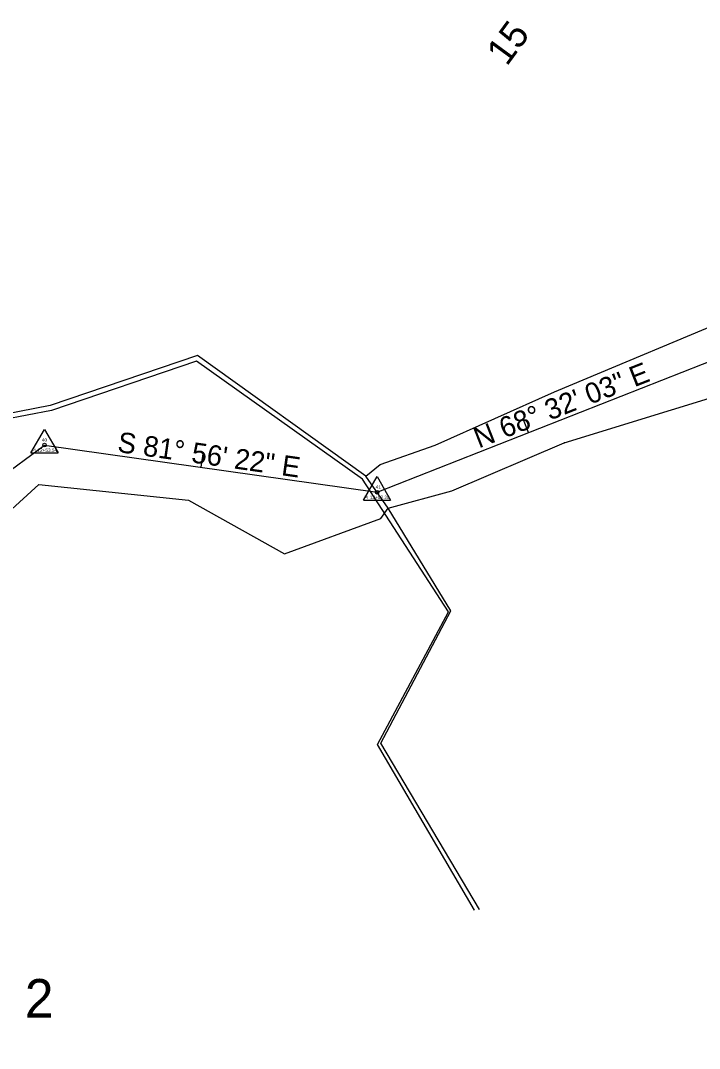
# Model space of a CAD drawing. Extents: x 2519952 to 2531965, y 848341 to 887632.
# Drawn here: x 2529746.6 to 2529946, y 858716.5 to 859018.2 of the extents above; entities that cross this region are included whole.
import ezdxf

# ---------------------------------------------------------------- set-up
doc = ezdxf.new("R2010")
doc.units = 0
for name, color, linetype in [('RD_EX_DV_Prop', 7, 'Continuous'), ('RD_EX_DV_TX_Prop', 7, 'Continuous'), ('RD_EX_H2O', 7, 'Continuous'), ('RD_EX_Misc', 7, 'Continuous'), ('RD_HC_Cl', 7, 'Continuous'), ('RD_HC_Data', 7, 'Continuous'), ('RD_HC_Data_Tic', 7, 'Continuous'), ('RD_HC_TX_Sta50', 7, 'Continuous'), ('RD_HC_txCode', 7, 'Continuous'), ('RD_SMD_Locator', 7, 'Continuous')]:
    doc.layers.add(name, color=color, linetype=linetype)

msp = doc.modelspace()

# ---------------------------------------------------------------- linework, layer by layer
at = {"layer": 'RD_EX_DV_Prop'}
for p, q in [((2529851.36, 858879.78), (2529964.51, 858924.27)), ((2529698.78, 858853.18), (2529753.68, 858893.61)), ((2529753.68, 858893.61), (2529851.36, 858879.78))]:
    msp.add_line(p, q, dxfattribs=at)
at = {"layer": 'RD_EX_H2O'}
for points in [[(2529848.04, 858884.51), (2529852.23, 858887.89), (2529868.45, 858893.6), (2529903.5, 858909.2), (2529960.5, 858933.1), (2530004.51, 858997.62)], [(2529660.35, 858702.78), (2529705.37, 858746.88), (2529673.55, 858769.99), (2529665.93, 858788.88), (2529707.63, 858841.69), (2529752.01, 858882.03), (2529795.97, 858877.42), (2529824.18, 858861.72), (2529852.5, 858872.04), (2529854.64, 858875.12), (2529873.35, 858880.23), (2529906.35, 858894.26), (2529969.35, 858913.62), (2530014.91, 858974.54)], [(2529879.97, 858757.1), (2529851.49, 858805.73), (2529872.34, 858844.67), (2529847.07, 858883.58), (2529798.37, 858918.25), (2529755.73, 858903.77), (2529719.95, 858896.96), (2529690.1, 858864.05), (2529665.44, 858872.19), (2529645.78, 858850.75), (2529642.05, 858798.56)]]:
    msp.add_lwpolyline(points, dxfattribs=at)
at = {"layer": 'RD_EX_Misc'}
msp.add_lwpolyline([(2529881.42, 858757.3), (2529852.42, 858806.1), (2529873.06, 858845.01), (2529854.64, 858875.12), (2529848.04, 858884.51), (2529798.65, 858919.93), (2529755.36, 858905.22), (2529719.25, 858898.19), (2529689.98, 858864.62), (2529665.08, 858874.46), (2529642.77, 858853.88), (2529636.5, 858801.23)], dxfattribs=at)
at = {"layer": 'RD_HC_Cl'}
for p, q in [((2529851.36, 858879.78), (2529964.51, 858924.27)), ((2529698.78, 858853.18), (2529753.68, 858893.61)), ((2529753.68, 858893.61), (2529851.36, 858879.78))]:
    msp.add_line(p, q, dxfattribs=at)
at = {"layer": 'RD_HC_Data'}
for p, q in [((2529749.71, 858891.32), (2529753.68, 858898.2)), ((2529753.68, 858898.2), (2529757.65, 858891.32)), ((2529749.71, 858891.32), (2529757.65, 858891.32)), ((2529847.39, 858877.49), (2529851.37, 858884.37)), ((2529851.37, 858884.37), (2529855.33, 858877.49)), ((2529847.39, 858877.49), (2529855.33, 858877.49))]:
    msp.add_line(p, q, dxfattribs=at)
for centre in [(2529753.68, 858893.61), (2529851.36, 858879.78)]:
    msp.add_circle(centre, 0.529, dxfattribs=at)
at = {"layer": 'RD_HC_Data_Tic'}
for p, q in [((2529895.84, 858897.27), (2529894.38, 858900.99)), ((2529799.68, 858887.1), (2529800.24, 858891.06))]:
    msp.add_line(p, q, dxfattribs=at)
at = {"layer": 'RD_SMD_Locator'}
for centre in [(2529798.65, 858919.93), (2529798.37, 858918.25), (2529903.5, 858909.2), (2529755.36, 858905.22), (2529755.73, 858903.77), (2529753.68, 858893.61), (2529868.45, 858893.6), (2529906.35, 858894.26), (2529852.23, 858887.89), (2529847.07, 858883.58), (2529848.04, 858884.51), (2529848.04, 858884.51), (2529752.01, 858882.03), (2529873.35, 858880.23), (2529795.97, 858877.42), (2529851.36, 858879.78), (2529854.64, 858875.12), (2529854.64, 858875.12), (2529852.5, 858872.04), (2529824.18, 858861.72), (2529872.34, 858844.67), (2529873.06, 858845.01), (2529851.49, 858805.73), (2529852.42, 858806.1), (2529879.97, 858757.1), (2529881.42, 858757.3)]:
    msp.add_circle(centre, 0.001, dxfattribs=at)

# ---------------------------------------------------------------- texts
at = {"layer": 'RD_EX_DV_TX_Prop'}
msp.add_text('2', height=11.32, dxfattribs=at).set_placement((2529747.91, 858725.59))
at = {"layer": 'RD_HC_Data'}
for s, rotation, p in [('N 68%%d 32\' 03" E', 21.4658, (2529881.24, 858892.6)), ('S 81%%d 56\' 22" E', 351.9395, (2529774.88, 858891.62))]:
    msp.add_text(s, height=6, rotation=rotation, dxfattribs=at).set_placement(p)
at = {"layer": 'RD_HC_TX_Sta50'}
msp.add_text('15', height=8, rotation=53.787, dxfattribs=at).set_placement((2529889.46, 859004.58))
at = {"layer": 'RD_HC_txCode'}
for s, p in [('40', (2529752.91, 858894.61)), ('PI 12+53.54', (2529749.9, 858891.61)), ('41', (2529850.92, 858880.78)), ('PI 13+52.20', (2529847.55, 858877.78))]:
    msp.add_text(s, height=1, dxfattribs=at).set_placement(p)

doc.saveas('drawing.dxf')
